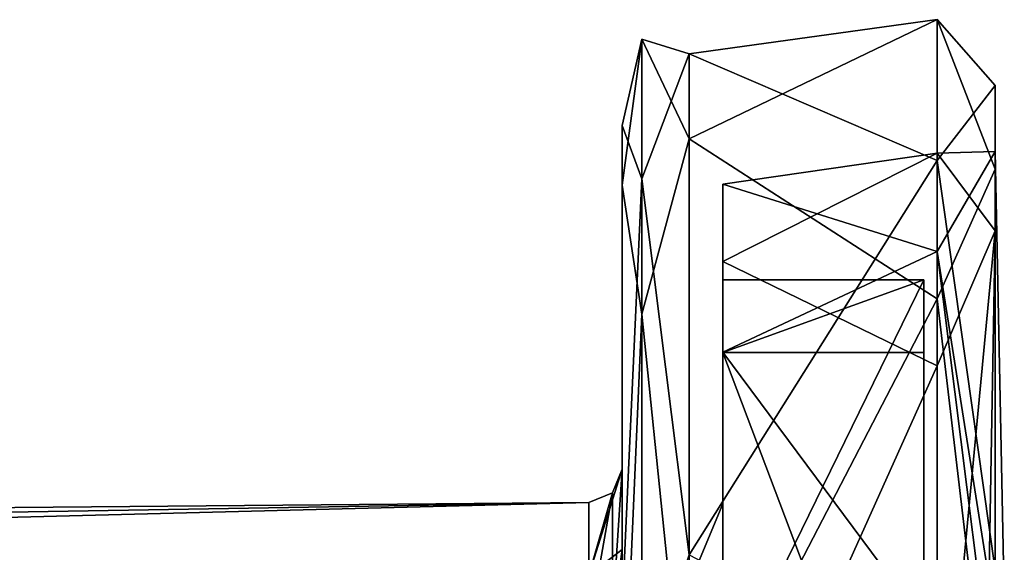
# Model space of a CAD drawing. Header units: millimetres. Extents: x -196 to 15, y -14 to 691.
# Tile 302 of 302: x -31 to -16, y 683 to 691. Entities that reach past the tile are written whole.
import ezdxf

# ---------------------------------------------------------------- set-up
doc = ezdxf.new("R2010")
doc.units = ezdxf.units.MM
doc.header["$LTSCALE"] = 65.185185
for name, color, linetype in [('1049', 7, 'CONTINUOUS'), ('1050', 7, 'CONTINUOUS'), ('1054', 7, 'CONTINUOUS'), ('2650', 7, 'CONTINUOUS'), ('2651', 7, 'CONTINUOUS'), ('2660', 7, 'CONTINUOUS'), ('2662', 7, 'CONTINUOUS'), ('2680', 7, 'CONTINUOUS'), ('2681', 7, 'CONTINUOUS'), ('2682', 7, 'CONTINUOUS'), ('2683', 7, 'CONTINUOUS'), ('2720', 7, 'CONTINUOUS'), ('2721', 7, 'CONTINUOUS'), ('2726', 7, 'CONTINUOUS'), ('2843', 7, 'CONTINUOUS')]:
    doc.layers.add(name, color=color, linetype=linetype)

msp = doc.modelspace()

# ---------------------------------------------------------------- linework, layer by layer
at = {"layer": '1049', "linetype": 'Continuous'}
for points in [[(-20.7, 685.698, -116.46), (-20.7, 686.777, -122.957), (-20.7, 688.208, -122.696), (-20.7, 685.698, -116.46)], [(-20.7, 688.208, -122.696), (-20.7, 686.777, -122.957), (-20.7, 687.05, -135.893), (-20.7, 688.208, -122.696)], [(-20.7, 686.777, -122.957), (-20.7, 685.694, -135.37), (-20.7, 687.05, -135.893), (-20.7, 686.777, -122.957)], [(-20.7, 687.05, -135.893), (-20.7, 685.694, -135.37), (-20.7, 678.368, -145.911), (-20.7, 687.05, -135.893)], [(-20.7, 680.636, -112.115), (-20.7, 686.777, -122.957), (-20.7, 680.863, -110.979), (-20.7, 680.636, -112.115)], [(-20.7, 680.863, -110.979), (-20.7, 686.777, -122.957), (-20.7, 681.395, -111.313), (-20.7, 680.863, -110.979)], [(-20.7, 681.395, -111.313), (-20.7, 686.777, -122.957), (-20.7, 685.698, -116.46), (-20.7, 681.395, -111.313)], [(-20.7, 685.694, -135.37), (-20.7, 677.76, -144.989), (-20.7, 678.368, -145.911), (-20.7, 685.694, -135.37)]]:
    msp.add_3dface(points, dxfattribs=at)
at = {"layer": '1050', "linetype": 'Continuous'}
for points in [[(-20.7, 685.694, -135.37), (-20.7, 686.777, -122.957), (-17.7, 686.779, -122.966), (-20.7, 685.694, -135.37)], [(-17.7, 685.691, -135.378), (-20.7, 685.694, -135.37), (-17.7, 686.779, -122.966), (-17.7, 685.691, -135.378)], [(-20.7, 686.777, -122.957), (-20.7, 680.636, -112.115), (-17.7, 686.779, -122.966), (-20.7, 686.777, -122.957)], [(-17.7, 686.779, -122.966), (-20.7, 680.636, -112.115), (-17.7, 680.636, -112.115), (-17.7, 686.779, -122.966)], [(-20.7, 677.76, -144.989), (-20.7, 685.694, -135.37), (-17.7, 677.76, -144.989), (-20.7, 677.76, -144.989)], [(-17.7, 677.76, -144.989), (-20.7, 685.694, -135.37), (-17.7, 685.691, -135.378), (-17.7, 677.76, -144.989)]]:
    msp.add_3dface(points, dxfattribs=at)
at = {"layer": '1054', "linetype": 'Continuous'}
for points in [[(-17.7, 685.691, -135.378), (-17.7, 686.779, -122.966), (-17.7, 680.636, -112.115), (-17.7, 685.691, -135.378)], [(-17.7, 677.76, -144.989), (-17.7, 685.691, -135.378), (-17.7, 680.636, -112.115), (-17.7, 677.76, -144.989)]]:
    msp.add_3dface(points, dxfattribs=at)
at = {"layer": '2650', "linetype": 'Continuous'}
for points in [[(-17.5, 690.662, -129.581), (-17.5, 686.494, -141), (-21.2, 688.885, -136.689), (-17.5, 690.662, -129.581)], [(-17.5, 688.559, -117.591), (-17.5, 690.662, -129.581), (-21.2, 690.151, -122.221), (-17.5, 688.559, -117.591)], [(-21.2, 690.151, -122.221), (-17.5, 690.662, -129.581), (-21.2, 688.885, -136.689), (-21.2, 690.151, -122.221)], [(-21.2, 682.675, -109.775), (-17.5, 688.559, -117.591), (-21.2, 690.151, -122.221), (-21.2, 682.675, -109.775)], [(-21.2, 688.885, -136.689), (-17.5, 686.494, -141), (-21.2, 679.359, -147.649), (-21.2, 688.885, -136.689)], [(-17.5, 680.739, -108.262), (-17.5, 688.559, -117.591), (-21.2, 682.675, -109.775), (-17.5, 680.739, -108.262)], [(-17.5, 686.494, -141), (-17.5, 677.177, -148.809), (-21.2, 679.359, -147.649), (-17.5, 686.494, -141)]]:
    msp.add_3dface(points, dxfattribs=at)
at = {"layer": '2651', "linetype": 'Continuous'}
for points in [[(-17.5, 686.494, -141), (-17.5, 690.662, -129.581), (-16.634, 688.43, -136.482), (-17.5, 686.494, -141)], [(-17.5, 690.662, -129.581), (-17.5, 688.559, -117.591), (-16.634, 689.678, -122.396), (-17.5, 690.662, -129.581)], [(-17.5, 690.662, -129.581), (-16.634, 689.678, -122.396), (-16.634, 688.43, -136.482), (-17.5, 690.662, -129.581)], [(-17.5, 688.559, -117.591), (-16.634, 682.45, -110.243), (-16.634, 689.678, -122.396), (-17.5, 688.559, -117.591)], [(-16.634, 688.692, -122.574), (-16.634, 687.51, -136.088), (-16.634, 689.678, -122.396), (-16.634, 688.692, -122.574)], [(-16.634, 689.678, -122.396), (-16.634, 687.51, -136.088), (-16.634, 688.43, -136.482), (-16.634, 689.678, -122.396)], [(-16.634, 682.45, -110.243), (-16.634, 688.692, -122.574), (-16.634, 689.678, -122.396), (-16.634, 682.45, -110.243)], [(-16.634, 687.51, -136.088), (-16.634, 688.692, -122.574), (-17.5, 688.669, -129.404), (-16.634, 687.51, -136.088)], [(-16.634, 688.692, -122.574), (-16.634, 681.723, -110.937), (-17.5, 687.201, -119.486), (-16.634, 688.692, -122.574)], [(-17.5, 688.669, -129.404), (-16.634, 688.692, -122.574), (-17.5, 687.201, -119.486), (-17.5, 688.669, -129.404)], [(-17.5, 685.493, -138.89), (-16.634, 687.51, -136.088), (-17.5, 688.669, -129.404), (-17.5, 685.493, -138.89)], [(-16.634, 681.723, -110.937), (-16.634, 688.692, -122.574), (-16.5, 682.053, -110.559), (-16.634, 681.723, -110.937)], [(-16.5, 682.053, -110.559), (-16.634, 688.692, -122.574), (-16.634, 682.45, -110.243), (-16.5, 682.053, -110.559)], [(-17.5, 688.559, -117.591), (-17.5, 680.739, -108.262), (-16.634, 682.45, -110.243), (-17.5, 688.559, -117.591)], [(-17.5, 686.494, -141), (-16.634, 688.43, -136.482), (-16.634, 679.177, -147.175), (-17.5, 686.494, -141)], [(-16.634, 687.51, -136.088), (-16.634, 678.626, -146.338), (-16.634, 688.43, -136.482), (-16.634, 687.51, -136.088)], [(-16.634, 688.43, -136.482), (-16.634, 678.626, -146.338), (-16.634, 679.177, -147.175), (-16.634, 688.43, -136.482)], [(-17.5, 678.368, -145.911), (-16.634, 687.51, -136.088), (-17.5, 685.493, -138.89), (-17.5, 678.368, -145.911)], [(-16.634, 687.51, -136.088), (-17.5, 678.368, -145.911), (-16.793, 678.519, -146.162), (-16.634, 687.51, -136.088)], [(-16.634, 678.626, -146.338), (-16.634, 687.51, -136.088), (-16.793, 678.519, -146.162), (-16.634, 678.626, -146.338)], [(-17.5, 687.201, -119.486), (-16.634, 681.723, -110.937), (-16.793, 681.588, -111.092), (-17.5, 687.201, -119.486)], [(-17.5, 681.395, -111.313), (-17.5, 687.201, -119.486), (-16.793, 681.588, -111.092), (-17.5, 681.395, -111.313)], [(-17.5, 677.177, -148.809), (-17.5, 686.494, -141), (-16.634, 679.177, -147.175), (-17.5, 677.177, -148.809)]]:
    msp.add_3dface(points, dxfattribs=at)
at = {"layer": '2660', "linetype": 'Continuous'}
for points in [[(-22.2, 688.192, -135.742), (-22.2, 679.514, -146.373), (-22.2, 689.083, -122.054), (-22.2, 688.192, -135.742)], [(-22.2, 689.083, -122.054), (-22.2, 679.514, -146.373), (-22.2, 682.098, -139.471), (-22.2, 689.083, -122.054)], [(-22.2, 681.871, -110.403), (-22.2, 689.083, -122.054), (-22.2, 682.752, -114.502), (-22.2, 681.871, -110.403)], [(-22.2, 682.752, -114.502), (-22.2, 689.083, -122.054), (-22.2, 683.95, -118.302), (-22.2, 682.752, -114.502)], [(-22.2, 683.95, -118.302), (-22.2, 689.083, -122.054), (-22.2, 682.098, -139.471), (-22.2, 683.95, -118.302)], [(-22.2, 679.218, -112.663), (-22.2, 681.871, -110.403), (-22.2, 682.752, -114.502), (-22.2, 679.218, -112.663)]]:
    msp.add_3dface(points, dxfattribs=at)
at = {"layer": '2662', "linetype": 'Continuous'}
for points in [[(-22.2, 688.192, -135.742), (-22.2, 689.083, -122.054), (-21.907, 690.372, -129.53), (-22.2, 688.192, -135.742)], [(-21.907, 686.263, -140.818), (-22.2, 688.192, -135.742), (-21.907, 690.372, -129.53), (-21.907, 686.263, -140.818)], [(-21.907, 690.372, -129.53), (-22.2, 689.083, -122.054), (-21.907, 688.286, -117.699), (-21.907, 690.372, -129.53)], [(-21.2, 690.151, -122.221), (-21.2, 688.885, -136.689), (-21.907, 690.372, -129.53), (-21.2, 690.151, -122.221)], [(-21.2, 690.151, -122.221), (-21.907, 690.372, -129.53), (-21.907, 688.286, -117.699), (-21.2, 690.151, -122.221)], [(-21.2, 688.885, -136.689), (-21.907, 686.263, -140.818), (-21.907, 690.372, -129.53), (-21.2, 688.885, -136.689)], [(-21.2, 682.675, -109.775), (-21.2, 690.151, -122.221), (-21.907, 688.286, -117.699), (-21.2, 682.675, -109.775)], [(-22.2, 689.083, -122.054), (-22.2, 681.871, -110.403), (-21.907, 688.286, -117.699), (-22.2, 689.083, -122.054)], [(-21.2, 688.885, -136.689), (-21.2, 679.359, -147.649), (-21.907, 686.263, -140.818), (-21.2, 688.885, -136.689)], [(-21.907, 688.286, -117.699), (-22.2, 681.871, -110.403), (-21.907, 680.564, -108.497), (-21.907, 688.286, -117.699)], [(-21.2, 682.675, -109.775), (-21.907, 688.286, -117.699), (-21.907, 680.564, -108.497), (-21.2, 682.675, -109.775)], [(-22.2, 679.514, -146.373), (-22.2, 688.192, -135.742), (-21.907, 686.263, -140.818), (-22.2, 679.514, -146.373)], [(-21.907, 677.061, -148.54), (-22.2, 679.514, -146.373), (-21.907, 686.263, -140.818), (-21.907, 677.061, -148.54)], [(-21.2, 679.359, -147.649), (-21.907, 677.061, -148.54), (-21.907, 686.263, -140.818), (-21.2, 679.359, -147.649)]]:
    msp.add_3dface(points, dxfattribs=at)
at = {"layer": '2680', "linetype": 'Continuous'}
for points in [[(-22.696, 681.6, -139.428), (-131.704, 680.652, -139.345), (-22.696, 683.452, -118.259), (-22.696, 681.6, -139.428)], [(-22.696, 683.452, -118.259), (-131.704, 680.652, -139.345), (-131.704, 682.504, -118.176), (-22.696, 683.452, -118.259)]]:
    msp.add_3dface(points, dxfattribs=at)
at = {"layer": '2681', "linetype": 'Continuous'}
for points in [[(-22.2, 683.95, -118.302), (-22.2, 682.098, -139.471), (-22.345, 681.747, -139.441), (-22.2, 683.95, -118.302)], [(-22.2, 683.95, -118.302), (-22.345, 681.747, -139.441), (-22.345, 683.599, -118.272), (-22.2, 683.95, -118.302)], [(-22.345, 681.747, -139.441), (-22.696, 681.6, -139.428), (-22.345, 683.599, -118.272), (-22.345, 681.747, -139.441)], [(-22.696, 681.6, -139.428), (-22.696, 683.452, -118.259), (-22.345, 683.599, -118.272), (-22.696, 681.6, -139.428)]]:
    msp.add_3dface(points, dxfattribs=at)
at = {"layer": '2682', "linetype": 'Continuous'}
for points in [[(-22.2, 682.752, -114.502), (-22.2, 683.95, -118.302), (-22.696, 682.369, -114.824), (-22.2, 682.752, -114.502)], [(-22.2, 683.95, -118.302), (-22.345, 683.599, -118.272), (-22.696, 682.369, -114.824), (-22.2, 683.95, -118.302)], [(-22.345, 683.599, -118.272), (-22.696, 683.452, -118.259), (-22.696, 682.369, -114.824), (-22.345, 683.599, -118.272)], [(-22.696, 679.174, -113.161), (-22.2, 682.752, -114.502), (-22.696, 682.369, -114.824), (-22.696, 679.174, -113.161)], [(-22.2, 682.752, -114.502), (-22.696, 679.174, -113.161), (-22.345, 679.187, -113.013), (-22.2, 682.752, -114.502)], [(-22.2, 679.218, -112.663), (-22.2, 682.752, -114.502), (-22.345, 679.187, -113.013), (-22.2, 679.218, -112.663)]]:
    msp.add_3dface(points, dxfattribs=at)
at = {"layer": '2683', "linetype": 'Continuous'}
for points in [[(-22.696, 683.452, -118.259), (-131.704, 682.504, -118.176), (-131.704, 681.64, -115.435), (-22.696, 683.452, -118.259)], [(-22.696, 682.369, -114.824), (-22.696, 683.452, -118.259), (-131.704, 681.64, -115.435), (-22.696, 682.369, -114.824)]]:
    msp.add_3dface(points, dxfattribs=at)
at = {"layer": '2720', "linetype": 'Continuous'}
for points in [[(-20.7, 682.293, -114.888), (-20.7, 683.434, -118.508), (-20.7, 679.873, -142.546), (-20.7, 682.293, -114.888)], [(-20.7, 679.873, -142.546), (-20.7, 683.434, -118.508), (-20.7, 681.626, -139.179), (-20.7, 679.873, -142.546)]]:
    msp.add_3dface(points, dxfattribs=at)
at = {"layer": '2721', "linetype": 'Continuous'}
msp.add_3dface([(-20.7, 681.626, -139.179), (-20.7, 683.434, -118.508), (-21.135, 682.382, -118.416), (-20.7, 681.626, -139.179)], dxfattribs=at)
at = {"layer": '2726', "linetype": 'Continuous'}
msp.add_3dface([(-20.7, 683.434, -118.508), (-20.7, 682.293, -114.888), (-21.135, 682.382, -118.416), (-20.7, 683.434, -118.508)], dxfattribs=at)
at = {"layer": '2843', "linetype": 'Continuous'}
for points in [[(-20.7, 688.208, -122.696), (-20.7, 687.05, -135.893), (-17.5, 688.669, -129.404), (-20.7, 688.208, -122.696)], [(-20.7, 688.208, -122.696), (-17.5, 688.669, -129.404), (-17.5, 687.201, -119.486), (-20.7, 688.208, -122.696)], [(-20.7, 687.05, -135.893), (-17.5, 685.493, -138.89), (-17.5, 688.669, -129.404), (-20.7, 687.05, -135.893)], [(-20.7, 685.698, -116.46), (-20.7, 688.208, -122.696), (-17.5, 687.201, -119.486), (-20.7, 685.698, -116.46)], [(-20.7, 685.698, -116.46), (-17.5, 687.201, -119.486), (-17.5, 681.395, -111.313), (-20.7, 685.698, -116.46)], [(-20.7, 687.05, -135.893), (-20.7, 678.368, -145.911), (-17.5, 685.493, -138.89), (-20.7, 687.05, -135.893)], [(-20.7, 681.395, -111.313), (-20.7, 685.698, -116.46), (-17.5, 681.395, -111.313), (-20.7, 681.395, -111.313)], [(-20.7, 678.368, -145.911), (-17.5, 678.368, -145.911), (-17.5, 685.493, -138.89), (-20.7, 678.368, -145.911)]]:
    msp.add_3dface(points, dxfattribs=at)

doc.saveas('drawing.dxf')
